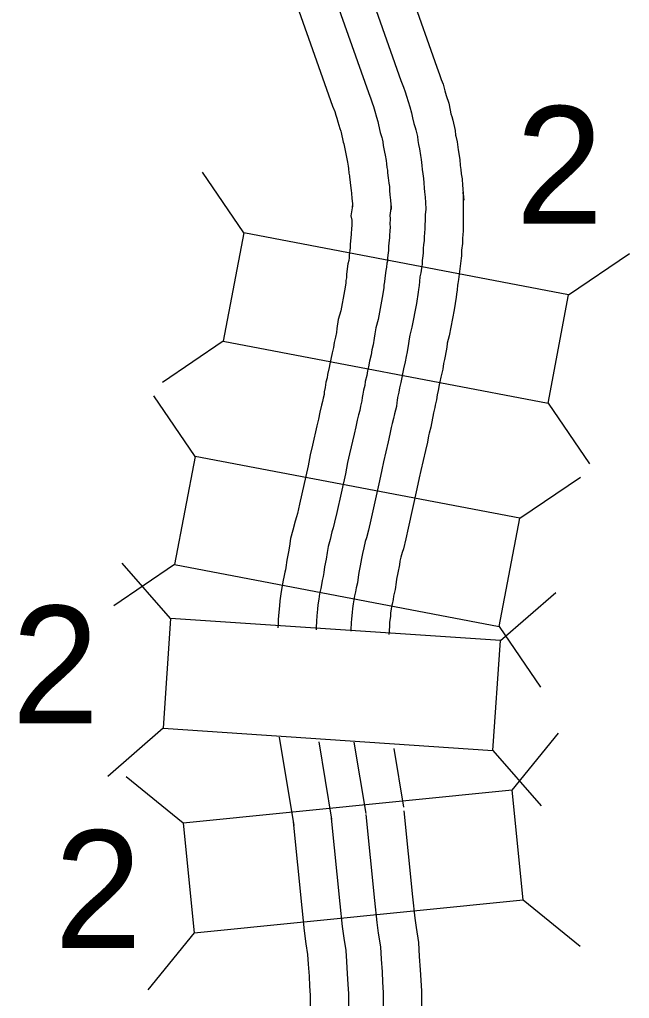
# Model space of a CAD drawing. Extents: x 1370567 to 1373900, y 377514 to 379648.
# Drawn here: x 1370858.23 to 1370880.14, y 379466.13 to 379501.32 of the extents above; entities that cross this region are included whole.
import ezdxf

# ---------------------------------------------------------------- set-up
doc = ezdxf.new("R2010")
doc.units = 0
doc.layers.add('Default', color=7, linetype='Continuous')

msp = doc.modelspace()

# ---------------------------------------------------------------- linework, layer by layer
at = {"layer": 'Default'}
for p, q in [((1370866.287, 379493.646), (1370864.803, 379495.829)), ((1370877.957, 379491.421), (1370880.14, 379492.906)), ((1370865.546, 379489.756), (1370863.362, 379488.272)), ((1370864.535, 379485.612), (1370863.05, 379487.796)), ((1370877.216, 379487.531), (1370878.7, 379485.348)), ((1370876.204, 379483.388), (1370878.388, 379484.872)), ((1370863.793, 379481.722), (1370861.61, 379480.238)), ((1370863.651, 379479.79), (1370861.914, 379481.778)), ((1370875.504, 379478.99), (1370877.492, 379480.727)), ((1370875.463, 379479.498), (1370876.947, 379477.315)), ((1370863.385, 379475.839), (1370861.396, 379474.102)), ((1370875.924, 379473.618), (1370877.594, 379475.662)), ((1370875.238, 379475.039), (1370876.974, 379473.051)), ((1370864.104, 379472.424), (1370862.06, 379474.094)), ((1370876.322, 379469.678), (1370878.367, 379468.008)), ((1370864.502, 379468.484), (1370862.832, 379466.44))]:
    msp.add_line(p, q, dxfattribs=at)
for points in [[(1370871.38, 379504.838), (1370873.219, 379499.607), (1370873.321, 379499.347), (1370873.381, 379499.159), (1370873.442, 379498.989), (1370873.507, 379498.759), (1370873.557, 379498.592), (1370873.646, 379498.313), (1370873.697, 379498.065), (1370873.726, 379497.927), (1370873.754, 379497.837), (1370873.794, 379497.698), (1370873.883, 379497.327), (1370873.895, 379497.163), (1370873.903, 379497.125), (1370873.95, 379496.925), (1370873.991, 379496.632), (1370874.046, 379496.284), (1370874.064, 379496.074), (1370874.081, 379495.931), (1370874.099, 379495.776), (1370874.126, 379495.588), (1370874.142, 379495.353), (1370874.149, 379495.245), (1370874.171, 379495.047), (1370874.185, 379494.828), (1370874.167, 379495.13)], [(1370870.087, 379504.37), (1370871.93, 379499.127), (1370872.025, 379498.888), (1370872.078, 379498.719), (1370872.132, 379498.569), (1370872.187, 379498.374), (1370872.244, 379498.184), (1370872.314, 379497.966), (1370872.35, 379497.785), (1370872.394, 379497.578), (1370872.438, 379497.439), (1370872.464, 379497.348), (1370872.52, 379497.115), (1370872.531, 379496.967), (1370872.561, 379496.825), (1370872.597, 379496.673), (1370872.631, 379496.43), (1370872.654, 379496.284), (1370872.663, 379496.177), (1370872.683, 379496.077), (1370872.696, 379495.932), (1370872.715, 379495.771), (1370872.735, 379495.598), (1370872.758, 379495.443), (1370872.77, 379495.26), (1370872.78, 379495.123), (1370872.801, 379494.93), (1370872.812, 379494.745), (1370872.827, 379494.497)], [(1370868.911, 379503.945), (1370870.759, 379498.69), (1370870.846, 379498.47), (1370870.893, 379498.319), (1370870.94, 379498.188), (1370870.987, 379498.023), (1370871.05, 379497.813), (1370871.102, 379497.651), (1370871.126, 379497.532), (1370871.184, 379497.259), (1370871.241, 379497.078), (1370871.255, 379497.029), (1370871.281, 379496.922), (1370871.291, 379496.789), (1370871.341, 379496.552), (1370871.367, 379496.444), (1370871.394, 379496.246), (1370871.412, 379496.132), (1370871.424, 379495.998), (1370871.444, 379495.898), (1370871.452, 379495.803), (1370871.474, 379495.624), (1370871.496, 379495.437), (1370871.514, 379495.311), (1370871.523, 379495.175), (1370871.534, 379495.011), (1370871.555, 379494.824), (1370871.564, 379494.669), (1370871.575, 379494.49)], [(1370867.618, 379503.478), (1370869.47, 379498.21), (1370869.549, 379498.01), (1370869.59, 379497.879), (1370869.63, 379497.769), (1370869.667, 379497.638), (1370869.737, 379497.405), (1370869.769, 379497.304), (1370869.78, 379497.252), (1370869.852, 379496.909), (1370869.873, 379496.846), (1370870, 379496.251), (1370870.014, 379496.191), (1370870.034, 379496.044), (1370870.047, 379495.966), (1370870.061, 379495.801), (1370870.081, 379495.701), (1370870.085, 379495.661), (1370870.108, 379495.464), (1370870.132, 379495.259), (1370870.145, 379495.167), (1370870.151, 379495.081), (1370870.165, 379494.889), (1370870.184, 379494.707), (1370870.192, 379494.586), (1370870.19, 379494.622)], [(1370874.167, 379495.13), (1370874.171, 379494.042), (1370874.161, 379493.902), (1370874.162, 379493.74), (1370874.148, 379493.562), (1370874.143, 379493.474), (1370874.144, 379493.268), (1370874.105, 379493.032), (1370874.105, 379493.025), (1370874.105, 379492.819), (1370874.094, 379492.74), (1370874.001, 379491.972), (1370873.969, 379491.831), (1370873.96, 379491.764), (1370873.95, 379491.607), (1370873.926, 379491.449), (1370873.915, 379491.341), (1370873.843, 379490.878), (1370873.666, 379489.951), (1370873.594, 379489.686), (1370873.588, 379489.649), (1370873.567, 379489.471), (1370873.499, 379489.095), (1370873.465, 379488.951), (1370873.434, 379488.747), (1370873.363, 379488.457), (1370873.331, 379488.3), (1370873.308, 379488.191), (1370873.273, 379487.988), (1370873.234, 379487.828), (1370873.211, 379487.652), (1370873.156, 379487.452), (1370873.145, 379487.374), (1370873.103, 379487.18), (1370873.008, 379486.665), (1370872.946, 379486.45), (1370872.925, 379486.358), (1370872.879, 379486.13), (1370872.813, 379485.831), (1370872.644, 379485.109), (1370872.584, 379484.845), (1370872.506, 379484.447), (1370872.187, 379483.034), (1370872.105, 379482.655), (1370872.016, 379482.294), (1370871.97, 379482.162), (1370871.929, 379481.986), (1370871.892, 379481.849), (1370871.873, 379481.717), (1370871.816, 379481.426), (1370871.774, 379481.206), (1370871.756, 379481.087), (1370871.727, 379480.829), (1370871.668, 379480.591), (1370871.646, 379480.474), (1370871.609, 379480.301), (1370871.589, 379480.215), (1370871.579, 379480.128), (1370871.559, 379479.995), (1370871.551, 379479.872), (1370871.523, 379479.649), (1370871.518, 379479.565), (1370871.508, 379479.303), (1370871.5, 379479.217)], [(1370870.19, 379494.622), (1370870.134, 379494.262), (1370870.161, 379494.104), (1370870.161, 379493.891), (1370870.156, 379493.829), (1370870.143, 379493.593), (1370870.104, 379493.244), (1370870.104, 379493.109), (1370870.065, 379492.849), (1370870.066, 379492.751), (1370870.054, 379492.655), (1370870.027, 379492.535), (1370869.978, 379492.161), (1370869.969, 379492.038), (1370869.954, 379491.936), (1370869.945, 379491.844), (1370869.901, 379491.565), (1370869.765, 379490.849), (1370869.679, 379490.532), (1370869.627, 379490.209), (1370869.609, 379490.067), (1370869.579, 379489.901), (1370869.534, 379489.705), (1370869.507, 379489.528), (1370869.46, 379489.337), (1370869.414, 379489.114), (1370869.378, 379488.941), (1370869.355, 379488.804), (1370869.295, 379488.563), (1370869.279, 379488.439), (1370869.235, 379488.278), (1370869.208, 379488.096), (1370869.172, 379487.931), (1370869.166, 379487.838), (1370869.134, 379487.712), (1370869.11, 379487.583), (1370869.073, 379487.456), (1370869.016, 379487.207), (1370868.964, 379486.955), (1370868.912, 379486.713), (1370868.747, 379486.012), (1370868.67, 379485.675), (1370868.591, 379485.271), (1370868.282, 379483.899), (1370868.207, 379483.556), (1370868.178, 379483.436), (1370868.125, 379483.287), (1370868.049, 379482.962), (1370867.967, 379482.658), (1370867.928, 379482.39), (1370867.887, 379482.179), (1370867.831, 379481.879), (1370867.791, 379481.617), (1370867.781, 379481.534), (1370867.761, 379481.452), (1370867.725, 379481.268), (1370867.703, 379481.161), (1370867.644, 379480.906), (1370867.616, 379480.672), (1370867.578, 379480.425), (1370867.567, 379480.248), (1370867.536, 379480.01), (1370867.522, 379479.754), (1370867.515, 379479.555), (1370867.506, 379479.456)], [(1370871.581, 379494.623), (1370871.527, 379494.272), (1370871.545, 379494.162), (1370871.545, 379494.126), (1370871.536, 379493.986), (1370871.537, 379493.839), (1370871.528, 379493.737), (1370871.518, 379493.541), (1370871.518, 379493.474), (1370871.504, 379493.39), (1370871.479, 379493.169), (1370871.48, 379493.01), (1370871.467, 379492.927), (1370871.441, 379492.749), (1370871.441, 379492.638), (1370871.428, 379492.566), (1370871.411, 379492.42), (1370871.382, 379492.293), (1370871.347, 379492.025), (1370871.338, 379491.89), (1370871.319, 379491.768), (1370871.31, 379491.671), (1370871.256, 379491.329), (1370871.106, 379490.54), (1370871.025, 379490.241), (1370870.988, 379490.017), (1370870.97, 379489.862), (1370870.927, 379489.624), (1370870.886, 379489.446), (1370870.857, 379489.26), (1370870.802, 379489.035), (1370870.76, 379488.834), (1370870.729, 379488.684), (1370870.701, 379488.524), (1370870.649, 379488.31), (1370870.631, 379488.168), (1370870.583, 379487.994), (1370870.561, 379487.848), (1370870.537, 379487.734), (1370870.528, 379487.615), (1370870.477, 379487.418), (1370870.45, 379487.267), (1370870.405, 379487.11), (1370870.36, 379486.916), (1370870.31, 379486.671), (1370870.253, 379486.41), (1370870.087, 379485.701), (1370870.015, 379485.389), (1370869.937, 379484.988), (1370869.624, 379483.601), (1370869.547, 379483.246), (1370869.497, 379483.044), (1370869.447, 379482.9), (1370869.383, 379482.627), (1370869.316, 379482.38), (1370869.284, 379482.158), (1370869.238, 379481.92), (1370869.186, 379481.648), (1370869.154, 379481.435), (1370869.138, 379481.292), (1370869.104, 379481.156), (1370869.073, 379480.995), (1370869.046, 379480.865), (1370869, 379480.668), (1370868.978, 379480.485), (1370868.946, 379480.277), (1370868.936, 379480.118), (1370868.907, 379479.886), (1370868.896, 379479.689), (1370868.887, 379479.468), (1370868.879, 379479.375)], [(1370872.827, 379494.497), (1370872.795, 379494.292), (1370872.796, 379494.086), (1370872.786, 379493.946), (1370872.787, 379493.792), (1370872.776, 379493.654), (1370872.768, 379493.509), (1370872.768, 379493.376), (1370872.743, 379493.22), (1370872.729, 379493.1), (1370872.73, 379492.919), (1370872.704, 379492.742), (1370872.691, 379492.659), (1370872.692, 379492.53), (1370872.665, 379492.381), (1370872.644, 379492.207), (1370872.614, 379492.073), (1370872.591, 379491.901), (1370872.581, 379491.755), (1370872.561, 379491.616), (1370872.551, 379491.514), (1370872.488, 379491.114), (1370872.325, 379490.259), (1370872.248, 379489.977), (1370872.226, 379489.841), (1370872.206, 379489.676), (1370872.151, 379489.372), (1370872.114, 379489.21), (1370872.084, 379489.015), (1370872.021, 379488.76), (1370871.984, 379488.579), (1370871.957, 379488.449), (1370871.926, 379488.268), (1370871.88, 379488.081), (1370871.859, 379487.923), (1370871.809, 379487.736), (1370871.792, 379487.622), (1370871.777, 379487.555), (1370871.767, 379487.413), (1370871.699, 379487.15), (1370871.668, 379486.98), (1370871.615, 379486.796), (1370871.581, 379486.65), (1370871.533, 379486.414), (1370871.472, 379486.134), (1370871.305, 379485.419), (1370871.238, 379485.13), (1370871.16, 379484.73), (1370870.845, 379483.331), (1370870.765, 379482.965), (1370870.697, 379482.686), (1370870.648, 379482.549), (1370870.595, 379482.322), (1370870.543, 379482.127), (1370870.517, 379481.948), (1370870.465, 379481.685), (1370870.419, 379481.437), (1370870.393, 379481.269), (1370870.371, 379481.072), (1370870.325, 379480.887), (1370870.298, 379480.747), (1370870.266, 379480.597), (1370870.233, 379480.453), (1370870.217, 379480.315), (1370870.19, 379480.143), (1370870.181, 379480.001), (1370870.152, 379479.773), (1370870.145, 379479.63), (1370870.135, 379479.389), (1370870.13, 379479.33)], [(1370867.552, 379475.521), (1370868.076, 379472.351)], [(1370868.974, 379475.35), (1370869.433, 379472.575)], [(1370870.242, 379475.347), (1370870.666, 379472.779)], [(1370871.673, 379475.117), (1370872.022, 379473.003)], [(1370872.039, 379472.878), (1370872.351, 379469.786), (1370872.426, 379469.019), (1370872.472, 379468.68), (1370872.559, 379468.134), (1370872.588, 379467.633), (1370872.624, 379467.163), (1370872.639, 379466.781), (1370872.664, 379466.394), (1370872.668, 379465.989), (1370872.671, 379465.698), (1370872.684, 379465.387), (1370872.697, 379465.049), (1370872.71, 379464.739), (1370872.721, 379464.526), (1370872.754, 379464.102), (1370872.731, 379463.823), (1370872.732, 379463.689), (1370872.401, 379445.05)], [(1370868.059, 379472.476), (1370868.371, 379469.39), (1370868.452, 379468.556), (1370868.515, 379468.097), (1370868.577, 379467.703), (1370868.597, 379467.364), (1370868.63, 379466.934), (1370868.643, 379466.575), (1370868.665, 379466.242), (1370868.669, 379465.947), (1370868.672, 379465.597), (1370868.687, 379465.228), (1370868.7, 379464.886), (1370868.714, 379464.555), (1370868.729, 379464.268), (1370868.741, 379464.112), (1370868.729, 379463.971), (1370868.732, 379463.704), (1370868.441, 379447.331)], [(1370869.427, 379472.614), (1370869.739, 379469.526), (1370869.818, 379468.716), (1370869.875, 379468.297), (1370869.946, 379467.851), (1370869.969, 379467.456), (1370870.003, 379467.013), (1370870.017, 379466.646), (1370870.04, 379466.294), (1370870.043, 379465.961), (1370870.047, 379465.632), (1370870.061, 379465.283), (1370870.074, 379464.942), (1370870.088, 379464.618), (1370870.101, 379464.357), (1370870.121, 379464.109), (1370870.105, 379463.92), (1370870.107, 379463.699), (1370869.8, 379446.43)], [(1370870.671, 379472.74), (1370870.983, 379469.65), (1370871.06, 379468.86), (1370871.112, 379468.479), (1370871.19, 379467.986), (1370871.216, 379467.54), (1370871.251, 379467.084), (1370871.265, 379466.71), (1370871.29, 379466.342), (1370871.293, 379465.974), (1370871.297, 379465.663), (1370871.31, 379465.332), (1370871.323, 379464.993), (1370871.336, 379464.676), (1370871.348, 379464.438), (1370871.375, 379464.105), (1370871.355, 379463.874), (1370871.357, 379463.694), (1370871.036, 379445.606)]]:
    msp.add_lwpolyline(points, dxfattribs=at)
for points in [[(1370865.546, 379489.756), (1370877.216, 379487.531), (1370877.957, 379491.421), (1370866.287, 379493.646)], [(1370863.793, 379481.722), (1370875.463, 379479.498), (1370876.204, 379483.388), (1370864.535, 379485.612)], [(1370875.504, 379478.99), (1370863.651, 379479.79), (1370863.385, 379475.839), (1370875.238, 379475.039)], [(1370875.924, 379473.618), (1370864.104, 379472.424), (1370864.502, 379468.484), (1370876.322, 379469.678)]]:
    msp.add_lwpolyline(points, close=True, dxfattribs=at)

# ---------------------------------------------------------------- texts
for p in [(1370876.053, 379493.979), (1370857.941, 379476.019), (1370859.474, 379467.947)]:
    msp.add_text('2', height=4.224, dxfattribs=at).set_placement(p)

doc.saveas('drawing.dxf')
